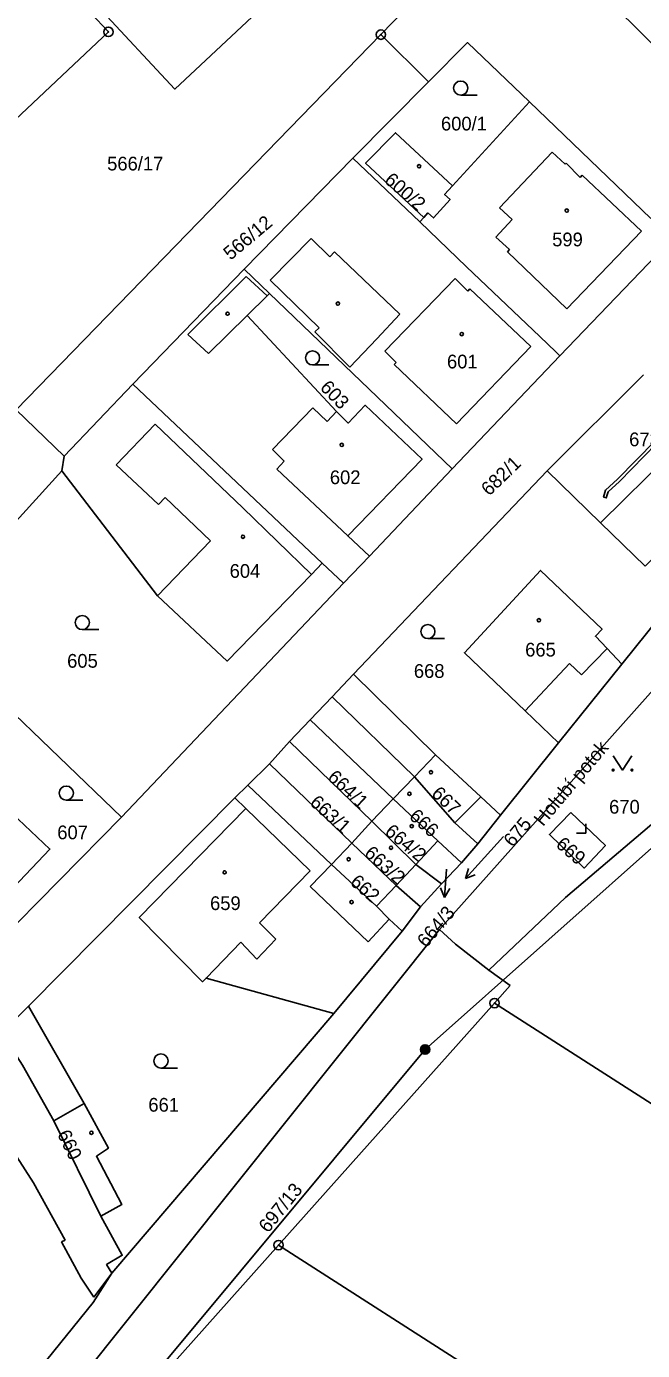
# Model space of a CAD drawing. Extents: x -587171 to -555306, y -1167727 to -1074732.
# Drawn here: x -560915.4 to -560849.9, y -1078033.9 to -1077893.1 of the extents above; entities that cross this region are included whole.
import ezdxf

# ---------------------------------------------------------------- set-up
doc = ezdxf.new("R2010")
doc.units = 0
for name, color, linetype in [('Hranice parcel', 7, 'Continuous'), ('Parcelní čísla', 7, 'Continuous'), ('Pop  PČ popisy', 7, 'Continuous'), ('Poz předměty', 7, 'Continuous'), ('Vnitřní kresba', 7, 'Continuous'), ('Věcná břemena k části', 7, 'Continuous'), ('Značky bodu BP', 7, 'Continuous'), ('Značky budov', 7, 'Continuous'), ('Značky kultur', 7, 'Continuous')]:
    doc.layers.add(name, color=color, linetype=linetype)

msp = doc.modelspace()

# ---------------------------------------------------------------- linework, layer by layer
at = {"layer": 'Hranice parcel'}
for p, q in [((-560877.69, -1077894), (-560870.99, -1077887.03)), ((-560877.69, -1077894), (-560916.45, -1077933.89)), ((-560872.64, -1077899.03), (-560877.69, -1077894)), ((-560880.68, -1077907.12), (-560872.64, -1077899.03)), ((-560861.9, -1077901.15), (-560870.06, -1077910.08)), ((-560848.98, -1077913.55), (-560861.9, -1077901.15)), ((-560892.23, -1077918.95), (-560880.68, -1077907.12)), ((-560880.68, -1077907.12), (-560873.56, -1077913.92)), ((-560873.13, -1077913.44), (-560873.56, -1077913.92)), ((-560858.65, -1077928.15), (-560846.73, -1077915.7)), ((-560904.06, -1077931.17), (-560892.23, -1077918.95)), ((-560892.23, -1077918.95), (-560889.54, -1077921.53)), ((-560889.54, -1077921.53), (-560870.11, -1077940.18)), ((-560870.11, -1077940.18), (-560858.65, -1077928.15)), ((-560911.35, -1077938.83), (-560904.06, -1077931.17)), ((-560904.06, -1077931.17), (-560883.91, -1077950.2)), ((-560849.79, -1077930.17), (-560860.03, -1077940.37)), ((-560916.45, -1077933.89), (-560911.35, -1077938.83)), ((-560911.6, -1077940.4), (-560911.35, -1077938.83)), ((-560926.52, -1077956.76), (-560911.6, -1077940.4)), ((-560860.03, -1077940.37), (-560880.6, -1077962.02)), ((-560878.91, -1077949.44), (-560870.11, -1077940.18)), ((-560854.33, -1077945.91), (-560860.03, -1077940.37)), ((-560849.6, -1077950.51), (-560854.33, -1077945.91)), ((-560881.65, -1077952.33), (-560878.91, -1077949.44)), ((-560883.91, -1077950.2), (-560881.65, -1077952.33)), ((-560905.24, -1077977.23), (-560881.65, -1077952.33)), ((-560852.07, -1077960.93), (-560846.3, -1077953.72)), ((-560926.52, -1077956.76), (-560905.24, -1077977.23)), ((-560842.84, -1077957.02), (-560871.44, -1077989.15)), ((-560858.8, -1077969.32), (-560852.07, -1077960.93)), ((-560880.6, -1077962.02), (-560882.87, -1077964.41)), ((-560882.87, -1077964.41), (-560885.21, -1077966.87)), ((-560885.21, -1077966.87), (-560887.41, -1077969.16)), ((-560876.37, -1077975.27), (-560885.21, -1077966.87)), ((-560887.41, -1077969.16), (-560889.54, -1077971.54)), ((-560878.64, -1077977.64), (-560887.41, -1077969.16)), ((-560864.96, -1077977), (-560858.8, -1077969.32)), ((-560889.54, -1077971.54), (-560891.84, -1077973.8)), ((-560880.79, -1077979.96), (-560889.54, -1077971.54)), ((-560893.21, -1077975.17), (-560915.14, -1077997.32)), ((-560891.84, -1077973.8), (-560893.21, -1077975.17)), ((-560878.64, -1077977.64), (-560876.37, -1077975.27)), ((-560871.64, -1077979.72), (-560876.37, -1077975.27)), ((-560922.56, -1077994.79), (-560905.24, -1077977.23)), ((-560880.79, -1077979.96), (-560878.64, -1077977.64)), ((-560873.97, -1077982.23), (-560878.64, -1077977.64)), ((-560867.39, -1077980.04), (-560864.96, -1077977)), ((-560873.97, -1077982.23), (-560871.64, -1077979.72)), ((-560871.64, -1077979.72), (-560869.13, -1077982.08)), ((-560869.13, -1077982.08), (-560867.39, -1077980.04)), ((-560869.13, -1077982.08), (-560871.26, -1077984.31)), ((-560871.26, -1077984.31), (-560873.97, -1077982.23)), ((-560873.49, -1077986.76), (-560871.26, -1077984.31)), ((-560875.41, -1077989.34), (-560873.49, -1077986.76)), ((-560910.89, -1078038.54), (-560871.44, -1077989.15)), ((-560882.69, -1077998.09), (-560875.41, -1077989.34)), ((-560866.21, -1077993.48), (-560863.95, -1077995.13)), ((-560863.95, -1077995.13), (-560865.6, -1077996.98)), ((-560915.14, -1077997.32), (-560917.96, -1078000.16)), ((-560865.6, -1077996.98), (-560888.56, -1078022.72)), ((-560865.6, -1077996.98), (-560799.92, -1078039.15)), ((-560906.27, -1078025.71), (-560882.69, -1077998.09)), ((-560888.56, -1078022.72), (-560906.23, -1078042.52)), ((-560818.32, -1078067.81), (-560888.56, -1078022.72))]:
    msp.add_line(p, q, dxfattribs=at)
for points in [[(-560911.78, -1077829.96), (-560870.93, -1077872.97), (-560839.79, -1077904.03)], [(-560907.78, -1077891.01), (-560899.57, -1077899.78), (-560877.71, -1077879.32)], [(-560932.64, -1077918.2), (-560906.64, -1077893.7), (-560908.51, -1077891.7)], [(-560861.9, -1077901.15), (-560868.48, -1077894.84), (-560872.64, -1077899.03)], [(-560873.13, -1077913.44), (-560879.31, -1077907.65), (-560876.13, -1077904.43), (-560870.06, -1077910.08)], [(-560870.06, -1077910.08), (-560870.91, -1077911.01), (-560870.33, -1077911.54), (-560872.11, -1077913.48), (-560872.68, -1077912.95), (-560873.13, -1077913.44)], [(-560873.56, -1077913.92), (-560868.57, -1077918.68), (-560860.79, -1077926.11), (-560859.08, -1077927.74), (-560858.65, -1077928.15)], [(-560878.91, -1077949.44), (-560881.2, -1077947.31), (-560873.31, -1077939.15), (-560879.36, -1077933.41), (-560881.16, -1077935.3), (-560882.41, -1077934.09), (-560891.9, -1077923.87), (-560889.77, -1077921.76), (-560889.54, -1077921.53)], [(-560849.6, -1077950.51), (-560842.23, -1077943.04), (-560846.95, -1077938.62), (-560854.33, -1077945.91)], [(-560911.6, -1077940.4), (-560901.41, -1077953.68), (-560894.03, -1077960.62), (-560885.06, -1077951.39), (-560883.91, -1077950.2)], [(-560852.07, -1077960.93), (-560853.64, -1077959.28), (-560854.88, -1077957.97), (-560854.18, -1077957.22), (-560860.73, -1077950.98), (-560868.8, -1077959.72), (-560862.35, -1077965.9), (-560858.8, -1077969.32)], [(-560928.34, -1077983.03), (-560928.05, -1077982.95), (-560921.26, -1077989.43), (-560912.86, -1077980.61), (-560919.62, -1077974.25), (-560918.6, -1077973.05), (-560924.28, -1077967.39), (-560927.62, -1077964.46), (-560928.72, -1077965.55), (-560931.7, -1077962.68), (-560932.1, -1077962.3)], [(-560864.96, -1077977), (-560867.08, -1077975.04), (-560871.87, -1077970.57), (-560880.6, -1077962.02)], [(-560867.39, -1077980.04), (-560869.82, -1077977.8), (-560874.12, -1077972.92), (-560882.87, -1077964.41)], [(-560866.21, -1077993.48), (-560858.07, -1077985.75), (-560836.46, -1077967.38)], [(-560893.21, -1077975.17), (-560892.04, -1077976.3), (-560903.37, -1077987.89), (-560896.63, -1077994.71), (-560896.26, -1077994.33), (-560882.69, -1077998.09)], [(-560875.41, -1077989.34), (-560876.79, -1077988.07), (-560878.15, -1077986.67), (-560882.92, -1077982.26), (-560891.84, -1077973.8)], [(-560857.5, -1077976.7), (-560859.77, -1077979.07), (-560856.07, -1077982.63), (-560853.82, -1077980.24), (-560857.5, -1077976.7)], [(-560873.49, -1077986.76), (-560876.06, -1077984.49), (-560880.79, -1077979.96)], [(-560871.44, -1077989.15), (-560869.76, -1077990.73), (-560866.21, -1077993.48)], [(-560907.44, -1078019.65), (-560905.2, -1078018.4), (-560907.92, -1078013.27), (-560906.65, -1078012.4), (-560909.23, -1078007.66), (-560915.14, -1077997.32)], [(-560907.44, -1078019.65), (-560912.45, -1078009.49), (-560915.79, -1078003.59), (-560917.96, -1078000.16)], [(-560906.27, -1078025.71), (-560906.84, -1078024.79), (-560905.18, -1078023.8), (-560907.44, -1078019.65)], [(-560919.18, -1078042.66), (-560913.95, -1078035.83), (-560908.25, -1078028.82), (-560906.27, -1078025.71)]]:
    msp.add_lwpolyline(points, dxfattribs=at)
at = {"layer": 'Pop  PČ popisy'}
for p, q in [((-560870.71, -1077982.76), (-560870.92, -1077985.75)), ((-560870.92, -1077985.75), (-560871.35, -1077984.72)), ((-560870.92, -1077985.75), (-560870.35, -1077984.79))]:
    msp.add_line(p, q, dxfattribs=at)
at = {"layer": 'Poz předměty'}
for p, q in [((-560872.99, -1078001.92), (-560805.64, -1077941.94)), ((-560916.27, -1078053.88), (-560872.99, -1078001.92))]:
    msp.add_line(p, q, dxfattribs=at)
for radius in [0.5, 0.4, 0.3, 0.2, 0.1]:
    msp.add_circle((-560872.99, -1078001.92), radius, dxfattribs=at)
at = {"layer": 'Vnitřní kresba'}
for p, q in [((-560865.08, -1077912.4), (-560859.49, -1077906.48)), ((-560859.49, -1077906.48), (-560858.11, -1077907.78)), ((-560858.11, -1077907.78), (-560857.99, -1077907.66)), ((-560857.99, -1077907.66), (-560856.51, -1077909.18)), ((-560856.51, -1077909.18), (-560856.28, -1077908.95)), ((-560856.28, -1077908.95), (-560849.97, -1077914.91)), ((-560863.75, -1077913.66), (-560865.08, -1077912.4)), ((-560865.46, -1077915.52), (-560863.75, -1077913.66)), ((-560889.47, -1077920.11), (-560885.11, -1077915.69)), ((-560885.11, -1077915.69), (-560883.1, -1077917.62)), ((-560864.02, -1077916.86), (-560865.46, -1077915.52)), ((-560849.97, -1077914.91), (-560857.94, -1077923.16)), ((-560883.1, -1077917.62), (-560882.6, -1077917.09)), ((-560882.6, -1077917.09), (-560875.66, -1077923.74)), ((-560864.23, -1077917.08), (-560864.02, -1077916.86)), ((-560857.94, -1077923.16), (-560864.23, -1077917.08)), ((-560892.01, -1077919.71), (-560898.19, -1077925.89)), ((-560889.77, -1077921.76), (-560892.01, -1077919.71)), ((-560884.26, -1077925.18), (-560889.47, -1077920.11)), ((-560877.27, -1077927.65), (-560869.78, -1077919.93)), ((-560869.78, -1077919.93), (-560868.44, -1077921.26)), ((-560868.44, -1077921.26), (-560868.24, -1077921.04)), ((-560868.24, -1077921.04), (-560861.76, -1077927.16)), ((-560896, -1077927.92), (-560891.9, -1077923.87)), ((-560875.66, -1077923.74), (-560878.12, -1077926.33)), ((-560898.19, -1077925.89), (-560896, -1077927.92)), ((-560884.7, -1077925.61), (-560884.26, -1077925.18)), ((-560881, -1077929.36), (-560884.7, -1077925.61)), ((-560878.12, -1077926.33), (-560881, -1077929.36)), ((-560861.76, -1077927.16), (-560869.64, -1077935.39)), ((-560876.05, -1077928.86), (-560877.27, -1077927.65)), ((-560876.26, -1077929.08), (-560876.05, -1077928.86)), ((-560869.64, -1077935.39), (-560876.26, -1077929.08)), ((-560889.22, -1077938.12), (-560884.91, -1077933.68)), ((-560884.91, -1077933.68), (-560883.39, -1077935.15)), ((-560883.39, -1077935.15), (-560882.41, -1077934.09)), ((-560905.81, -1077939.74), (-560901.67, -1077935.42)), ((-560901.67, -1077935.42), (-560892.34, -1077944.31)), ((-560887.96, -1077939.34), (-560889.22, -1077938.12)), ((-560901.32, -1077943.96), (-560905.81, -1077939.74)), ((-560888.73, -1077940.21), (-560887.96, -1077939.34)), ((-560881.2, -1077947.31), (-560888.73, -1077940.21)), ((-560900.62, -1077943.21), (-560901.32, -1077943.96)), ((-560895.81, -1077947.81), (-560900.62, -1077943.21)), ((-560892.34, -1077944.31), (-560885.06, -1077951.39)), ((-560901.41, -1077953.68), (-560895.81, -1077947.81)), ((-560856.38, -1077962.08), (-560853.64, -1077959.28)), ((-560862.35, -1077965.9), (-560857.65, -1077960.88)), ((-560857.65, -1077960.88), (-560856.38, -1077962.08)), ((-560874.12, -1077972.92), (-560871.87, -1077970.57)), ((-560874.12, -1077972.92), (-560876.37, -1077975.27)), ((-560869.82, -1077977.8), (-560867.08, -1077975.04)), ((-560885.2, -1077982.93), (-560892.04, -1077976.3)), ((-560882.92, -1077982.26), (-560880.79, -1077979.96)), ((-560890.57, -1077988.46), (-560885.2, -1077982.93)), ((-560882.92, -1077982.26), (-560885.2, -1077984.6)), ((-560873.97, -1077982.23), (-560876.06, -1077984.49)), ((-560885.2, -1077984.6), (-560879.04, -1077990.48)), ((-560876.06, -1077984.49), (-560878.15, -1077986.67)), ((-560888.86, -1077990.19), (-560890.57, -1077988.46)), ((-560879.04, -1077990.48), (-560876.79, -1077988.07)), ((-560896.26, -1077994.33), (-560892.57, -1077990.52)), ((-560892.57, -1077990.52), (-560890.86, -1077992.3)), ((-560890.86, -1077992.3), (-560888.86, -1077990.19)), ((-560912.45, -1078009.49), (-560909.23, -1078007.66)), ((-560916.36, -1078013.32), (-560914.6, -1078016.1)), ((-560914.6, -1078016.1), (-560911.25, -1078022.18)), ((-560911.25, -1078022.18), (-560911.62, -1078022.38)), ((-560911.62, -1078022.38), (-560909.55, -1078026.25)), ((-560908.19, -1078028.24), (-560906.27, -1078025.71)), ((-560909.55, -1078026.25), (-560908.19, -1078028.24))]:
    msp.add_line(p, q, dxfattribs=at)
at = {"layer": 'Věcná břemena k části'}
msp.add_lwpolyline([(-560870.93, -1077872.97), (-560839.79, -1077904.03)], dxfattribs=at)
msp.add_lwpolyline([(-560870.93, -1077872.97), (-560839.79, -1077904.03)], dxfattribs=at)
msp.add_lwpolyline([(-560838.37, -1077944.54), (-560847.2, -1077937.01), (-560848.55, -1077937.19), (-560852.55, -1077941.28), (-560853.8, -1077942.44), (-560854.02, -1077943.18), (-560853.73, -1077943.26), (-560853.53, -1077942.6), (-560852.34, -1077941.5), (-560848.41, -1077937.47), (-560847.3, -1077937.33), (-560838.57, -1077944.77), (-560836.45, -1077946.57), (-560835.2, -1077947.86), (-560825.39, -1077957.75), (-560825.17, -1077957.55), (-560835, -1077947.63), (-560836.25, -1077946.35)], close=True, dxfattribs=at)
at = {"layer": 'Značky bodu BP'}
for centre, radius in [((-560906.64, -1077893.7), 0.5), ((-560877.69, -1077894), 0.5), ((-560906.64, -1077893.7), 0.0303), ((-560877.69, -1077894), 0.0303), ((-560865.6, -1077996.98), 0.5), ((-560865.6, -1077996.98), 0.0303), ((-560888.56, -1078022.72), 0.5), ((-560888.56, -1078022.72), 0.0303)]:
    msp.add_circle(centre, radius, dxfattribs=at)
at = {"layer": 'Značky budov'}
for centre in [(-560873.63, -1077907.99), (-560857.93, -1077912.71), (-560882.25, -1077922.6), (-560893.98, -1077923.67), (-560869.09, -1077925.84), (-560881.84, -1077937.62), (-560892.34, -1077947.4), (-560860.89, -1077956.27), (-560872.36, -1077972.44), (-560874.65, -1077974.73), (-560874.4, -1077978.17), (-560876.61, -1077980.46), (-560881.11, -1077981.69), (-560894.29, -1077983.08), (-560880.8, -1077986.24), (-560908.45, -1078010.78)]:
    msp.add_circle(centre, 0.175, dxfattribs=at)
at = {"layer": 'Značky kultur'}
for p, q in [((-560869.2, -1077900.43), (-560867.45, -1077900.43)), ((-560884.95, -1077929.12), (-560883.2, -1077929.12)), ((-560909.42, -1077957.27), (-560907.67, -1077957.27)), ((-560872.69, -1077958.22), (-560870.94, -1077958.22)), ((-560911.12, -1077975.4), (-560909.37, -1077975.4)), ((-560855.91, -1077978.92), (-560855.91, -1077977.92)), ((-560864.66, -1077979.26), (-560868.68, -1077983.72)), ((-560856.91, -1077978.92), (-560855.91, -1077978.92)), ((-560868.68, -1077983.72), (-560868.39, -1077982.66)), ((-560868.68, -1077983.72), (-560867.65, -1077983.33)), ((-560901.06, -1078003.89), (-560899.31, -1078003.89))]:
    msp.add_line(p, q, dxfattribs=at)
msp.add_lwpolyline([(-560853, -1077970.7), (-560852, -1077972.2), (-560851, -1077970.7)], dxfattribs=at)
for centre, radius in [((-560869.2, -1077899.68), 0.75), ((-560884.95, -1077928.37), 0.75), ((-560909.42, -1077956.52), 0.75), ((-560872.69, -1077957.47), 0.75), ((-560853, -1077972.2), 0.1), ((-560851, -1077972.2), 0.1), ((-560911.12, -1077974.65), 0.75), ((-560901.06, -1078003.14), 0.75)]:
    msp.add_circle(centre, radius, dxfattribs=at)

# ---------------------------------------------------------------- texts
at = {"layer": 'Parcelní čísla'}
for s, p in [('600/1', (-560871.3, -1077904.19)), ('566/17', (-560906.78, -1077908.44)), ('599', (-560859.48, -1077916.51)), ('601', (-560870.66, -1077929.49)), ('673', (-560851.3, -1077937.77)), ('602', (-560883.11, -1077941.8)), ('604', (-560893.76, -1077951.76)), ('665', (-560862.35, -1077960.13)), ('605', (-560911.03, -1077961.32)), ('668', (-560874.18, -1077962.4)), ('670', (-560853.43, -1077976.84)), ('607', (-560912.08, -1077979.56)), ('659', (-560895.84, -1077987.09)), ('661', (-560902.4, -1078008.53))]:
    msp.add_text(s, height=1.46, dxfattribs=at).set_placement(p)
for s, rotation, p in [('600/2', 319, (-560877.42, -1077909.63)), ('566/12', 40, (-560893.66, -1077918.05)), ('603', 314, (-560884.24, -1077931.61)), ('682/1', 44, (-560866.18, -1077943.13)), ('664/1', 317, (-560883.45, -1077973.11)), ('663/1', 318, (-560885.34, -1077975.81)), ('667', 316, (-560872.41, -1077974.83)), ('666', 318, (-560874.78, -1077977.27)), ('675', 50, (-560863.67, -1077980.49)), ('664/2', 320, (-560877.37, -1077978.93)), ('669', 319, (-560859.19, -1077980.27)), ('663/2', 318, (-560879.55, -1077981.2)), ('662', 319, (-560881.06, -1077984.27)), ('664/3', 50, (-560872.86, -1077991.18)), ('660', 296, (-560912.12, -1078010.9)), ('697/13', 51, (-560889.68, -1078021.51))]:
    msp.add_text(s, height=1.46, rotation=rotation, dxfattribs=at).set_placement(p)
at = {"layer": 'Pop  PČ popisy'}
msp.add_text('Holubí potok', height=1.4596, rotation=50, dxfattribs=at).set_placement((-560860.45, -1077978.27))

doc.saveas('drawing.dxf')
